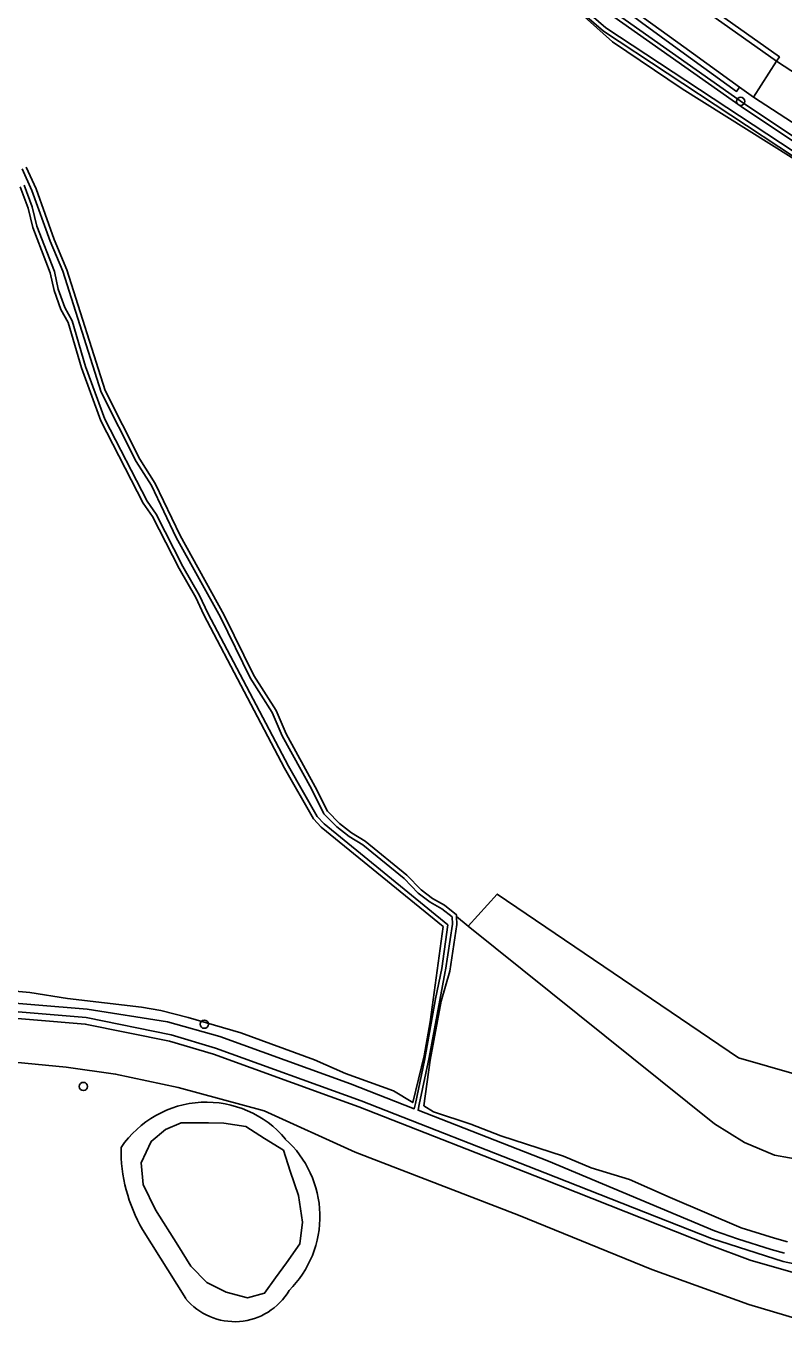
# Model space of a CAD drawing. Extents: x 164494 to 166241, y 382475 to 384495.
# Drawn here: x 165148.9 to 165238.2, y 382816.2 to 382970.6 of the extents above; entities that cross this region are included whole.
import ezdxf

# ---------------------------------------------------------------- set-up
doc = ezdxf.new("R2010")
doc.units = 0
for name, color, linetype in [('IMGEO_Berm_halfverhard', 7, 'Continuous'), ('IMGEO_Boom', 7, 'Continuous'), ('IMGEO_Erf', 7, 'Continuous'), ('IMGEO_Grasland_agrarisch', 7, 'Continuous'), ('IMGEO_Grasland_overig', 7, 'Continuous'), ('IMGEO_Groenvoorziening', 7, 'Continuous'), ('IMGEO_Hek', 7, 'Continuous'), ('IMGEO_Loofbos', 7, 'Continuous'), ('IMGEO_Meer_plas_ven_vijver', 7, 'Continuous'), ('IMGEO_Oever', 7, 'Continuous'), ('IMGEO_Rijbaan_lokaal_gesloten', 7, 'Continuous'), ('IMGEO_Waterloop', 7, 'Continuous')]:
    doc.layers.add(name, color=color, linetype=linetype)

msp = doc.modelspace()

# ---------------------------------------------------------------- linework, layer by layer
at = {"layer": 'IMGEO_Berm_halfverhard'}
for points in [[(165160.64, 383025.55), (165155.14, 383030.76), (165146.94, 383038.69), (165146.52, 383038.26), (165154.72, 383030.33), (165160.23, 383025.11), (165171.34, 383014.75), (165180.18, 383006.45), (165200.53, 382988.24), (165217.54, 382974.06), (165221.45, 382971.07), (165226.08, 382967.71), (165232.68, 382962.94), (165233.03, 382963.43), (165226.43, 382968.2), (165221.8, 382971.55), (165217.9, 382974.53)], [(165218.64, 382980.28), (165226.36, 382974.35), (165237.4, 382966.51), (165237.73, 382967.01), (165226.71, 382974.84)]]:
    msp.add_lwpolyline(points, dxfattribs=at)
at = {"layer": 'IMGEO_Boom'}
for centre in [(165233.16, 382961.77), (165169.87, 382852.89), (165155.61, 382845.54)]:
    msp.add_circle(centre, 0.489, dxfattribs=at)
at = {"layer": 'IMGEO_Erf'}
msp.add_lwpolyline([(165142.85, 382857.23), (165149.29, 382856.63), (165153.74, 382855.91), (165162.47, 382854.88), (165164.73, 382854.49), (165167.98, 382853.69), (165174.17, 382851.88), (165182.86, 382848.67), (165186.52, 382847.09), (165192.18, 382845.01), (165194.47, 382843.64), (165195.82, 382849.15), (165196.54, 382853.17), (165198.07, 382864.4), (165183.66, 382876.14), (165182.77, 382877.1), (165179.34, 382883.1), (165169.83, 382901.17), (165168.86, 382903.23), (165166.9, 382906.64), (165163.77, 382912.8), (165162.68, 382914.35), (165157.66, 382924.07), (165155.38, 382930.32), (165153.83, 382935.67), (165152.94, 382937.22), (165152.15, 382939.46), (165151.7, 382941.54), (165149.63, 382946.89), (165149.08, 382949.17), (165148.16, 382951.68)], dxfattribs=at)
at = {"layer": 'IMGEO_Grasland_agrarisch'}
for points in [[(165284.75, 382925.67), (165260.58, 382941.3), (165247.02, 382950.24), (165226.26, 382963.25), (165218.05, 382968.78), (165207.69, 382978.09), (165193.01, 382990.82), (165177.33, 383004.78), (165162.65, 383018.55), (165156.48, 383024.1), (165142.36, 383037.48)], [(165148.85, 382953.99), (165150.02, 382951.45), (165152.16, 382945.48), (165153.66, 382941.89), (165158.18, 382927.65), (165162.27, 382919.55), (165164.08, 382916.7), (165167.02, 382910.54), (165172.23, 382901.15), (165175.72, 382894.02), (165178.36, 382889.9), (165179.52, 382887.14), (165182.97, 382880.9), (165184.39, 382878.01), (165185.84, 382876.56), (165187.25, 382875.46), (165188.87, 382874.47), (165193.78, 382870.46), (165195.45, 382868.73), (165196.81, 382867.72), (165198.2, 382866.93), (165199.61, 382865.81), (165199.62, 382865.58), (165201.01, 382864.46), (165204.43, 382868.24), (165232.91, 382848.94), (165246.85, 382844.9)], [(165388.71, 382836.93), (165381.51, 382850.1), (165376.85, 382847.65), (165362.07, 382839.55), (165347.82, 382831.91), (165335.96, 382825.53), (165328.95, 382822.95), (165320.47, 382820.84), (165302.95, 382819.19), (165289.04, 382818.52), (165253.15, 382816.24), (165239.94, 382818.07), (165234.13, 382819.81), (165222.66, 382823.96), (165206.93, 382830.37), (165187.69, 382837.79), (165176.93, 382842.68), (165166.78, 382845.42), (165159.41, 382847), (165153.59, 382847.8), (165144.99, 382848.66)], [(165167.68, 382820.53), (165162.58, 382828.66)]]:
    msp.add_lwpolyline(points, dxfattribs=at)
for centre, radius, start, end in [((165170.12, 382831.54), 12.15, 39.9096, 145.9376), ((165171.21, 382830.19), 12.3, 314.849, 48.0426), ((165178.93, 382838.11), 18.88, 179.2898, 210.0213), ((165173.45, 382825.25), 7.46, 219.2612, 329.5599)]:
    msp.add_arc(centre, radius, start, end, dxfattribs=at)
at = {"layer": 'IMGEO_Grasland_overig'}
for points in [[(165218.89, 382980.59), (165226.59, 382974.68), (165226.71, 382974.84), (165237.73, 382967.01), (165237.4, 382966.51), (165243.48, 382962.53), (165251, 382957.75), (165252.94, 382956.51), (165253.27, 382957.02), (165336.85, 382903.81), (165336.73, 382903.62), (165352.54, 382893.38)], [(165392.09, 382843.65), (165383.04, 382857.32), (165382.06, 382855.78), (165369.72, 382847.67), (165341.86, 382832.39), (165326.52, 382826.1), (165314.58, 382824.15), (165289.34, 382821.78), (165285.13, 382821.41), (165282.33, 382821.17), (165280.61, 382821.02), (165271.9, 382820.45), (165263.23, 382820.27), (165254.59, 382820.68), (165244.03, 382822.25), (165234.27, 382825.05), (165229.42, 382826.86), (165209.76, 382834.65), (165188.11, 382843.13), (165184.73, 382844.35), (165170.94, 382849.34), (165165.76, 382850.88), (165155.82, 382852.91), (165143.59, 382853.92)], [(165144.99, 382848.66), (165153.59, 382847.8), (165159.41, 382847), (165166.78, 382845.42), (165176.93, 382842.68), (165187.69, 382837.79), (165206.93, 382830.37), (165222.66, 382823.96), (165234.13, 382819.81), (165239.94, 382818.07), (165253.15, 382816.24), (165289.04, 382818.52), (165302.95, 382819.19), (165320.47, 382820.84), (165328.95, 382822.95), (165335.96, 382825.53), (165347.82, 382831.91), (165362.07, 382839.55), (165376.85, 382847.65), (165381.51, 382850.1), (165388.71, 382836.93)]]:
    msp.add_lwpolyline(points, dxfattribs=at)
at = {"layer": 'IMGEO_Groenvoorziening'}
for points in [[(165215.68, 382974.13), (165233.49, 382961.57), (165249.72, 382950.7), (165257.35, 382945.98), (165265.94, 382940.43), (165273.65, 382935.73), (165274.52, 382934.91), (165284.46, 382928.79), (165285.28, 382928.29), (165289.84, 382925.08), (165292.89, 382923.56), (165297.15, 382921.02), (165300.05, 382918.77), (165303.7, 382916.7), (165307.64, 382913.72)], [(165351.59, 382887), (165346.66, 382890.15), (165339.82, 382894.53), (165330.45, 382900.53), (165322.57, 382905.52), (165313.17, 382911.49), (165304.23, 382917.2), (165295.7, 382922.63), (165290.59, 382925.86), (165282.82, 382930.8), (165276, 382935.15), (165269.08, 382939.56), (165261.99, 382944.04), (165250.07, 382951.57), (165250.4, 382952.08), (165248.25, 382953.45), (165234.66, 382962.25), (165233.03, 382963.43), (165232.68, 382962.94), (165226.08, 382967.71), (165221.45, 382971.07)]]:
    msp.add_lwpolyline(points, dxfattribs=at)
at = {"layer": 'IMGEO_Hek'}
for points in [[(165247.02, 382950.24), (165216.96, 382970.05), (165207.69, 382978.09)], [(165201.01, 382864.46), (165204.43, 382868.24), (165232.91, 382848.94), (165246.85, 382844.9)]]:
    msp.add_lwpolyline(points, dxfattribs=at)
at = {"layer": 'IMGEO_Loofbos'}
msp.add_lwpolyline([(165207.69, 382978.09), (165218.05, 382968.78), (165226.26, 382963.25), (165247.02, 382950.24), (165216.96, 382970.05)], close=True, dxfattribs=at)
for points in [[(165246.85, 382844.9), (165232.91, 382848.94), (165204.43, 382868.24), (165201.01, 382864.46), (165230.06, 382841.12), (165233.6, 382838.92), (165237.15, 382837.43), (165240.67, 382836.81)], [(165240.67, 382836.81), (165237.15, 382837.43), (165233.6, 382838.92), (165230.06, 382841.12), (165201.01, 382864.46), (165199.62, 382865.58), (165199.65, 382864.65), (165198.84, 382859.15), (165197.82, 382855.6), (165196.52, 382848.65), (165195.79, 382843.27), (165196.93, 382842.55), (165201.3, 382841.1), (165204.85, 382839.72), (165212.27, 382837.3), (165215.52, 382835.96), (165220.05, 382834.58), (165224.82, 382832.45), (165233.23, 382828.88), (165237.15, 382827.64), (165238.67, 382827.22)]]:
    msp.add_lwpolyline(points, dxfattribs=at)
at = {"layer": 'IMGEO_Meer_plas_ven_vijver'}
msp.add_lwpolyline([(165172.16, 382841.21), (165170.37, 382841.26), (165167.15, 382841.26), (165165.31, 382840.47), (165163.61, 382839.05), (165162.42, 382836.52), (165162.65, 382833.99), (165164.12, 382831), (165166.74, 382826.82), (165168.28, 382824.35), (165170.18, 382822.41), (165172.44, 382821.26), (165174.96, 382820.62), (165176.99, 382821.17), (165178.27, 382822.96), (165179.56, 382824.75), (165181.16, 382826.98), (165181.44, 382829.53), (165180.98, 382832.66), (165180.02, 382835.55), (165179.2, 382838.01), (165176.99, 382839.42), (165174.77, 382840.82)], close=True, dxfattribs=at)
at = {"layer": 'IMGEO_Oever'}
for points in [[(165207.69, 382978.09), (165216.96, 382970.05), (165247.02, 382950.24)], [(165247.28, 382950.65), (165217.25, 382970.44), (165208.01, 382978.45)], [(165215.39, 382973.75), (165233.21, 382961.17), (165249.46, 382950.3)], [(165249.72, 382950.7), (165233.49, 382961.57), (165215.68, 382974.13)], [(165148.38, 382953.8), (165149.54, 382951.26), (165151.68, 382945.29), (165153.18, 382941.72), (165157.71, 382927.45), (165161.83, 382919.29), (165163.63, 382916.45), (165166.57, 382910.31), (165171.77, 382900.92), (165175.28, 382893.76), (165177.9, 382889.66), (165179.06, 382886.91), (165182.51, 382880.66), (165183.97, 382877.71), (165185.5, 382876.18), (165186.96, 382875.03), (165188.57, 382874.05), (165193.44, 382870.08), (165195.11, 382868.34), (165196.53, 382867.29), (165197.91, 382866.51), (165199.11, 382865.55), (165199.14, 382864.68), (165198.34, 382859.26), (165198.29, 382859.1), (165196.39, 382848.96), (165195.23, 382843.43), (165195.09, 382842.73), (165210.48, 382836.71), (165230.07, 382828.5), (165232.8, 382827.56), (165236.76, 382826.3), (165238.32, 382825.87)], [(165238.67, 382827.22), (165237.15, 382827.64), (165233.23, 382828.88), (165224.82, 382832.45), (165220.05, 382834.58), (165215.52, 382835.96), (165212.27, 382837.3), (165204.85, 382839.72), (165201.3, 382841.1), (165196.93, 382842.55), (165195.79, 382843.27), (165196.52, 382848.65), (165197.82, 382855.6), (165198.84, 382859.15), (165199.65, 382864.65), (165199.62, 382865.58), (165199.61, 382865.81), (165198.2, 382866.93), (165196.81, 382867.72), (165195.45, 382868.73), (165193.78, 382870.46), (165188.87, 382874.47), (165187.25, 382875.46), (165185.84, 382876.56), (165184.39, 382878.01), (165182.97, 382880.9), (165179.52, 382887.14), (165178.36, 382889.9), (165175.72, 382894.02), (165172.23, 382901.15), (165167.02, 382910.54), (165164.08, 382916.7), (165162.27, 382919.55), (165158.18, 382927.65), (165153.66, 382941.89), (165152.16, 382945.48), (165150.02, 382951.45), (165148.85, 382953.99)], [(165148.16, 382951.68), (165149.08, 382949.17), (165149.63, 382946.89), (165151.7, 382941.54), (165152.15, 382939.46), (165152.94, 382937.22), (165153.83, 382935.67), (165155.38, 382930.32), (165157.66, 382924.07), (165162.68, 382914.35), (165163.77, 382912.8), (165166.9, 382906.64), (165168.86, 382903.23), (165169.83, 382901.17), (165179.34, 382883.1), (165182.77, 382877.1), (165183.66, 382876.14), (165198.07, 382864.4), (165196.54, 382853.17), (165195.82, 382849.15), (165194.47, 382843.64), (165192.18, 382845.01), (165186.52, 382847.09), (165182.86, 382848.67), (165174.17, 382851.88), (165167.98, 382853.69), (165164.73, 382854.49), (165162.47, 382854.88), (165153.74, 382855.91), (165149.29, 382856.63), (165142.85, 382857.23)], [(165143.67, 382855.67), (165156.07, 382854.65), (165165.52, 382853.17), (165171.7, 382851.43), (165187.13, 382845.85), (165194.64, 382842.91), (165194.78, 382843.55), (165195.87, 382848.59), (165197.15, 382855.89), (165197.91, 382859.46), (165198.61, 382864.61), (165184.01, 382876.51), (165183.18, 382877.41), (165179.79, 382883.34), (165170.28, 382901.4), (165169.31, 382903.47), (165167.35, 382906.89), (165164.21, 382913.07), (165163.12, 382914.61), (165158.13, 382924.28), (165155.86, 382930.48), (165154.3, 382935.87), (165153.4, 382937.43), (165152.64, 382939.6), (165152.19, 382941.69), (165150.12, 382947.05), (165149.58, 382949.32), (165148.62, 382951.89)], [(165240.98, 382824.3), (165238.15, 382824.88), (165229.71, 382827.59), (165210.05, 382835.37), (165188.38, 382843.86), (165171.18, 382850.07), (165165.95, 382851.64), (165155.93, 382853.67), (165143.62, 382854.69)], [(165143.59, 382853.92), (165155.82, 382852.91), (165165.76, 382850.88), (165170.94, 382849.34), (165184.73, 382844.35), (165188.11, 382843.13), (165209.76, 382834.65), (165229.42, 382826.86), (165234.27, 382825.05), (165244.03, 382822.25)], [(165162.58, 382828.66), (165167.68, 382820.53)]]:
    msp.add_lwpolyline(points, dxfattribs=at)
msp.add_lwpolyline([(165172.16, 382841.21), (165174.77, 382840.82), (165176.99, 382839.42), (165179.2, 382838.01), (165180.02, 382835.55), (165180.98, 382832.66), (165181.44, 382829.53), (165181.16, 382826.98), (165179.56, 382824.75), (165178.27, 382822.96), (165176.99, 382821.17), (165174.96, 382820.62), (165172.44, 382821.26), (165170.18, 382822.41), (165168.28, 382824.35), (165166.74, 382826.82), (165164.12, 382831), (165162.65, 382833.99), (165162.42, 382836.52), (165163.61, 382839.05), (165165.31, 382840.47), (165167.15, 382841.26), (165170.37, 382841.26)], close=True, dxfattribs=at)
for centre, radius, start, end in [((165170.12, 382831.54), 12.15, 39.9096, 145.9376), ((165171.21, 382830.19), 12.3, 314.849, 48.0426), ((165178.93, 382838.11), 18.88, 179.2898, 210.0213), ((165173.45, 382825.25), 7.46, 219.2612, 329.5599)]:
    msp.add_arc(centre, radius, start, end, dxfattribs=at)
at = {"layer": 'IMGEO_Rijbaan_lokaal_gesloten'}
msp.add_lwpolyline([(165217.9, 382974.53), (165221.8, 382971.55), (165226.43, 382968.2), (165233.03, 382963.43), (165234.66, 382962.25), (165237.4, 382966.51), (165226.36, 382974.35)], dxfattribs=at)
msp.add_lwpolyline([(165248.25, 382953.45), (165251, 382957.75), (165243.48, 382962.53), (165237.4, 382966.51), (165234.66, 382962.25)], close=True, dxfattribs=at)
at = {"layer": 'IMGEO_Waterloop'}
for points in [[(165208.01, 382978.45), (165217.25, 382970.44), (165247.28, 382950.65)], [(165249.46, 382950.3), (165233.21, 382961.17), (165215.39, 382973.75)], [(165238.32, 382825.87), (165236.76, 382826.3), (165232.8, 382827.56), (165230.07, 382828.5), (165210.48, 382836.71), (165195.09, 382842.73), (165195.23, 382843.43), (165196.39, 382848.96), (165198.29, 382859.1), (165198.34, 382859.26), (165199.14, 382864.68), (165199.11, 382865.55), (165197.91, 382866.51), (165196.53, 382867.29), (165195.11, 382868.34), (165193.44, 382870.08), (165188.57, 382874.05), (165186.96, 382875.03), (165185.5, 382876.18), (165183.97, 382877.71), (165182.51, 382880.66), (165179.06, 382886.91), (165177.9, 382889.66), (165175.28, 382893.76), (165171.77, 382900.92), (165166.57, 382910.31), (165163.63, 382916.45), (165161.83, 382919.29), (165157.71, 382927.45), (165153.18, 382941.72), (165151.68, 382945.29), (165149.54, 382951.26), (165148.38, 382953.8)], [(165148.62, 382951.89), (165149.58, 382949.32), (165150.12, 382947.05), (165152.19, 382941.69), (165152.64, 382939.6), (165153.4, 382937.43), (165154.3, 382935.87), (165155.86, 382930.48), (165158.13, 382924.28), (165163.12, 382914.61), (165164.21, 382913.07), (165167.35, 382906.89), (165169.31, 382903.47), (165170.28, 382901.4), (165179.79, 382883.34), (165183.18, 382877.41), (165184.01, 382876.51), (165198.61, 382864.61), (165197.91, 382859.46), (165197.15, 382855.89), (165195.87, 382848.59), (165194.78, 382843.55), (165194.64, 382842.91), (165187.13, 382845.85), (165171.7, 382851.43), (165165.52, 382853.17), (165156.07, 382854.65), (165143.67, 382855.67)], [(165143.62, 382854.69), (165155.93, 382853.67), (165165.95, 382851.64), (165171.18, 382850.07), (165188.38, 382843.86), (165210.05, 382835.37), (165229.71, 382827.59), (165238.15, 382824.88), (165240.98, 382824.3)]]:
    msp.add_lwpolyline(points, dxfattribs=at)

doc.saveas('drawing.dxf')
